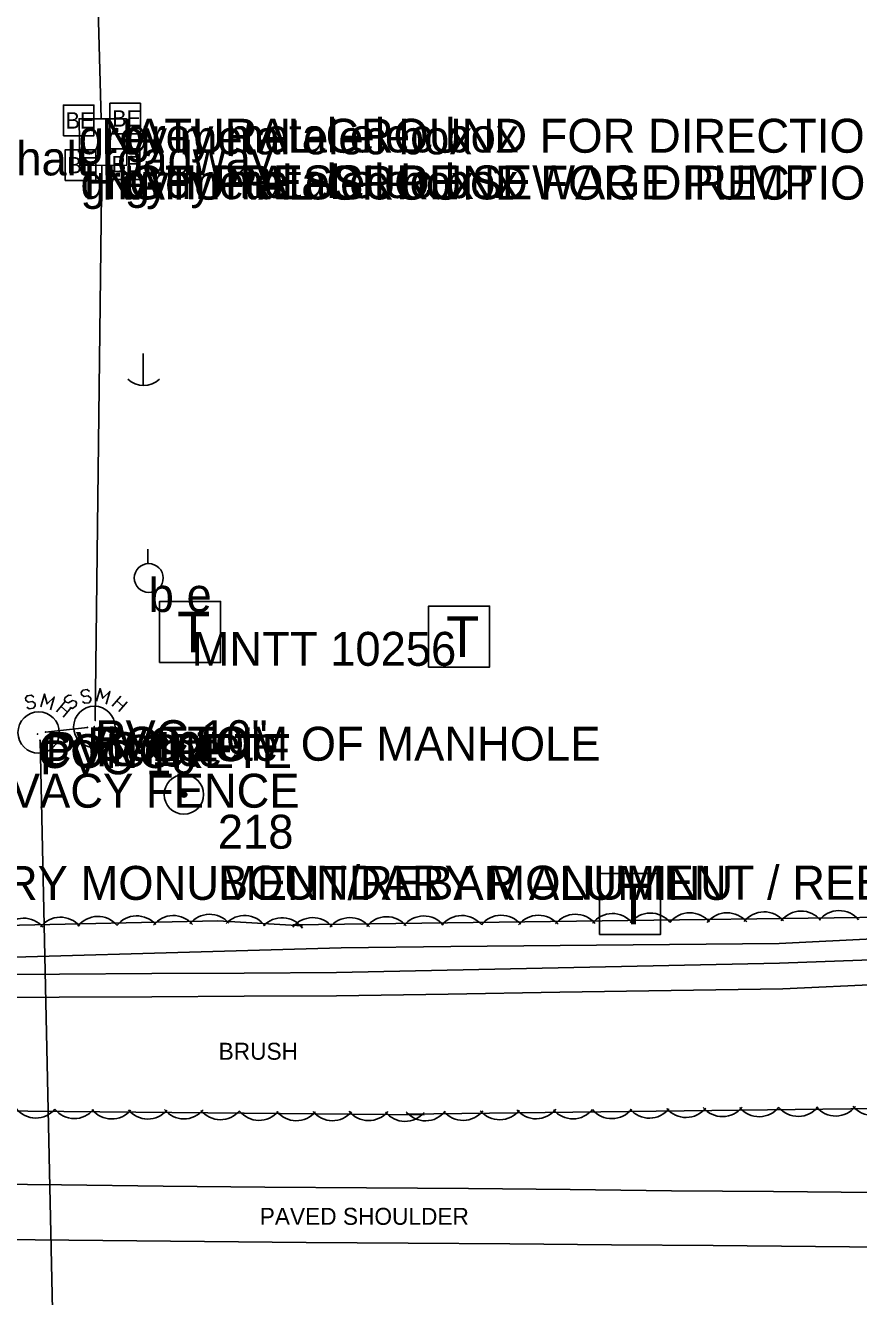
# Model space of a CAD drawing. Extents: x 1802180 to 1804859, y 572524 to 575172.
# Drawn here: x 1804433 to 1804555.9, y 573826.9 to 574014.2 of the extents above; entities that cross this region are included whole.
import ezdxf

# ---------------------------------------------------------------- set-up
doc = ezdxf.new("R2010")
doc.units = 0
for name, color, linetype in [('EX_EDGE_PAVEMENT', 7, 'Continuous'), ('EX_SHOULDER', 7, 'Continuous'), ('S_DITCHLINE', 7, 'Continuous'), ('S_ELECTRIC_UTILITIES', 7, 'Continuous'), ('S_ELECTRIC_UTILITIES_ANNOT', 7, 'Continuous'), ('S_IRON_PIN', 7, 'Continuous'), ('S_IRON_PIN_ANNOT', 7, 'Continuous'), ('S_MANHOLE_ANNOT', 7, 'Continuous'), ('S_MISC_STRUCTURES', 7, 'Continuous'), ('S_MSC_PT_SYM', 7, 'Continuous'), ('S_SANITARY_SEWER', 7, 'Continuous'), ('S_SANITARY_SEWER_ANNOT', 7, 'Continuous'), ('S_SHOULDER_ANNOT', 7, 'Continuous'), ('S_SURVEY_TEXT_ANNOT', 7, 'Continuous'), ('S_TELEPHONE_UTILITIES', 7, 'Continuous'), ('S_TELEPHONE_UTILITIES_ANNOT', 7, 'Continuous'), ('S_TREE', 7, 'Continuous'), ('S_TREE_ANNOT', 7, 'Continuous'), ('S_UTILITY_POLE', 7, 'Continuous'), ('S_UTILITY_POLE_ANNOT', 7, 'Continuous'), ('S_UTL_PT_SYM', 7, 'Continuous')]:
    doc.layers.add(name, color=color, linetype=linetype)

msp = doc.modelspace()

# ---------------------------------------------------------------- linework, layer by layer
at = {"layer": 'EX_EDGE_PAVEMENT'}
msp.add_lwpolyline([(1804564.51, 573834.17), (1804549.51, 573834.32), (1804534.44, 573834.44), (1804519.44, 573834.55), (1804504.44, 573834.7), (1804489.43, 573834.82), (1804474.43, 573834.91), (1804459.43, 573835.03), (1804444.43, 573835.2), (1804429.46, 573835.33), (1804414.46, 573835.43), (1804399.46, 573835.55), (1804384.4, 573835.63), (1804369.4, 573835.71), (1804354.4, 573835.8), (1804339.46, 573835.89), (1804324.46, 573836.01), (1804309.46, 573836.06), (1804294.62, 573836.07)], dxfattribs=at)
at = {"layer": 'EX_SHOULDER'}
msp.add_lwpolyline([(1804265.55, 573844.85), (1804273.36, 573844.58), (1804288.27, 573844.41), (1804303.25, 573844.37), (1804318.32, 573844.38), (1804333.32, 573844.25), (1804348.29, 573844.14), (1804363.31, 573844.03), (1804378.28, 573843.94), (1804393.31, 573843.88), (1804408.33, 573843.75), (1804423.29, 573843.57), (1804438.35, 573843.38), (1804453.32, 573843.19), (1804468.29, 573843.07), (1804483.29, 573842.96), (1804498.33, 573842.85), (1804513.31, 573842.69), (1804528.29, 573842.53), (1804543.31, 573842.43), (1804558.32, 573842.29), (1804573.31, 573842.11), (1804582.3, 573842.03)], dxfattribs=at)
at = {"layer": 'S_DITCHLINE'}
for points in [[(1804558.93, 573879.69), (1804544.14, 573878.96), (1804528, 573878.8), (1804511.86, 573878.65), (1804495.72, 573878.5), (1804479.58, 573878.34), (1804465.8, 573877.94), (1804452.02, 573877.53), (1804438.24, 573877.12), (1804424.46, 573876.72), (1804407.77, 573876.29), (1804391.08, 573875.85), (1804374.38, 573875.42), (1804357.69, 573874.99), (1804344.06, 573874.78), (1804330.43, 573874.56), (1804316.8, 573874.35), (1804303.17, 573874.14), (1804288.43, 573874.35)], [(1804559.05, 573876.58), (1804544.21, 573876.04), (1804527.88, 573875.7), (1804511.55, 573875.36), (1804495.21, 573875.02), (1804478.88, 573874.68), (1804465.27, 573874.59), (1804451.66, 573874.51), (1804438.05, 573874.42), (1804424.45, 573874.34), (1804407.75, 573873.89), (1804391.05, 573873.44), (1804374.35, 573872.99), (1804357.65, 573872.54), (1804344.12, 573872.25), (1804330.58, 573871.95), (1804317.05, 573871.66), (1804303.51, 573871.36), (1804288.63, 573871.65)], [(1804559.59, 573872.94), (1804544.68, 573872.27), (1804528.24, 573872.02), (1804511.79, 573871.76), (1804495.34, 573871.51), (1804478.9, 573871.25), (1804465.26, 573871.18), (1804451.63, 573871.11), (1804438, 573871.04), (1804424.36, 573870.97), (1804407.75, 573870.64), (1804391.14, 573870.31), (1804374.52, 573869.97), (1804357.91, 573869.64), (1804344.47, 573869.32), (1804331.03, 573869), (1804317.58, 573868.68), (1804304.14, 573868.36), (1804289.15, 573868.64)]]:
    msp.add_lwpolyline(points, dxfattribs=at)
at = {"layer": 'S_ELECTRIC_UTILITIES'}
for points in [[(1804445.47, 573998.25), (1804445.47, 574002.75), (1804449.97, 574002.75), (1804449.97, 573998.25)], [(1804438.61, 573997.96), (1804438.61, 574002.46), (1804443.11, 574002.46), (1804443.11, 573997.96)], [(1804438.87, 573991.37), (1804438.87, 573995.87), (1804443.37, 573995.87), (1804443.37, 573991.37)], [(1804445.4, 573991.52), (1804445.4, 573996.02), (1804449.9, 573996.02), (1804449.9, 573991.52)]]:
    msp.add_lwpolyline(points, close=True, dxfattribs=at)
at = {"layer": 'S_IRON_PIN'}
for radius in [2.91, 0.411, 0.262, 0.212, 0.145, 0.0822, 0.0581]:
    msp.add_circle((1804456.38, 573900.92), radius, dxfattribs=at)
at = {"layer": 'S_MISC_STRUCTURES'}
msp.add_lwpolyline([(1804441.04, 573993.56), (1804440.93, 574000.46), (1804447.88, 574000.45), (1804447.96, 573993.62), (1804441.04, 573993.56)], dxfattribs=at)
at = {"layer": 'S_MSC_PT_SYM'}
msp.add_lwpolyline([(1804441.6, 573993.57), (1804441.6, 573993.62), (1804441.6, 573993.57), (1804441.55, 573993.57), (1804441.6, 573993.57), (1804441.6, 573993.52), (1804441.6, 573993.57), (1804441.65, 573993.57)], dxfattribs=at)
at = {"layer": 'S_SANITARY_SEWER'}
for p, q in [((1804441.94, 574082.32), (1804444.2, 574000.45)), ((1804443.31, 573911.85), (1804444.3, 573993.53)), ((1804437.6, 573913.09), (1804438.84, 573914.57)), ((1804438.84, 573915.16), (1804438.76, 573914.78)), ((1804438.76, 573914.78), (1804438.96, 573914.5)), ((1804439.38, 573915.55), (1804438.84, 573915.16)), ((1804439.81, 573915.47), (1804439.38, 573915.55)), ((1804439.38, 573914.39), (1804439.93, 573914.74)), ((1804439.93, 573914.74), (1804440.39, 573914.66)), ((1804440.39, 573914.66), (1804440.55, 573914.39)), ((1804445.82, 573913.92), (1804447.06, 573915.4)), ((1804446.48, 573914.7), (1804447.44, 573913.88)), ((1804448.03, 573914.58), (1804446.79, 573913.11)), ((1804438.26, 573913.87), (1804439.23, 573913.05)), ((1804439.81, 573913.75), (1804438.57, 573912.28)), ((1804438.96, 573914.5), (1804439.38, 573914.39)), ((1804439.93, 573913.57), (1804439.54, 573913.65)), ((1804440.47, 573913.96), (1804439.93, 573913.57)), ((1804440.55, 573914.39), (1804440.47, 573913.96)), ((1804435.98, 573910.1), (1804442.15, 573910.79)), ((1804439.74, 573702.23), (1804435.17, 573908.88))]:
    msp.add_line(p, q, dxfattribs=at)
for points in [[(1804444.93, 573914.23), (1804445.47, 573916.09), (1804444.42, 573915.09), (1804444.03, 573916.52), (1804443.49, 573914.66)], [(1804434.27, 573915.26), (1804433.92, 573915.53), (1804433.26, 573915.46), (1804433.03, 573915.11), (1804433.07, 573914.8), (1804433.42, 573914.49), (1804434.04, 573914.6), (1804434.43, 573914.29), (1804434.47, 573913.98), (1804434.19, 573913.6), (1804433.57, 573913.52), (1804433.23, 573913.79)], [(1804436.71, 573913.4), (1804437.26, 573915.26), (1804436.21, 573914.26), (1804435.82, 573915.69), (1804435.28, 573913.83)], [(1804442.48, 573916.09), (1804442.14, 573916.36), (1804441.48, 573916.29), (1804441.24, 573915.94), (1804441.28, 573915.63), (1804441.63, 573915.32), (1804442.25, 573915.43), (1804442.64, 573915.12), (1804442.68, 573914.81), (1804442.41, 573914.43), (1804441.79, 573914.35), (1804441.44, 573914.62)]]:
    msp.add_lwpolyline(points, dxfattribs=at)
for centre in [(1804434.96, 573910.03), (1804443.17, 573910.86)]:
    msp.add_circle(centre, 3.05, dxfattribs=at)
at = {"layer": 'S_TELEPHONE_UTILITIES'}
for points in [[(1804452.79, 573920.34), (1804452.79, 573929.34), (1804461.79, 573929.34), (1804461.79, 573920.34)], [(1804492.46, 573919.67), (1804492.46, 573928.67), (1804501.46, 573928.67), (1804501.46, 573919.67)], [(1804517.64, 573880.27), (1804517.64, 573889.27), (1804526.64, 573889.27), (1804526.64, 573880.27)]]:
    msp.add_lwpolyline(points, close=True, dxfattribs=at)
at = {"layer": 'S_TREE'}
for points in [[(1804472.42, 573881.72), (1804601.66, 573883.39), (1804780.13, 573888.04), (1804799.65, 573888.65), (1804811.97, 573893.53), (1804832.87, 573895.78)], [(1804028.96, 573857.37), (1803940.77, 573858.42), (1803923.97, 573858.58), (1803910.57, 573858.02), (1803901.91, 573857.92), (1803900.12, 573861.4), (1803900.53, 573864.85), (1803905.76, 573869.1), (1803923.73, 573869.56), (1803952.28, 573870.21), (1803968.67, 573874.97), (1803977.07, 573881.31), (1803984.3, 573883.33), (1804072.24, 573880.43), (1804160.36, 573877.32), (1804264.02, 573876.11), (1804344.36, 573877.6), (1804365.24, 573878.46), (1804390.61, 573879.39), (1804413.82, 573880.66), (1804429.89, 573881.62), (1804461.37, 573882.29), (1804473.87, 573881.54)], [(1804818.84, 573861.13), (1804669.43, 573855.95), (1804489.16, 573853.83)], [(1804491.81, 573853.7), (1804252.68, 573855.92), (1804176.89, 573855.49), (1804029.05, 573857.29)]]:
    msp.add_lwpolyline(points, dxfattribs=at)
for centre, radius, start, end in [((1804438.16, 573879.13), 3.7, 40.419, 142.0159), ((1804443.68, 573879.24), 3.7, 40.419, 142.0159), ((1804449.41, 573879.33), 3.7, 40.419, 142.0159), ((1804454.82, 573879.37), 3.7, 40.419, 142.0159), ((1804460.18, 573879.56), 3.7, 40.419, 142.0159), ((1804465.34, 573879.38), 3.7, 35.8083, 137.4052), ((1804470.85, 573879.05), 3.7, 35.8083, 137.4052), ((1804475.36, 573879.01), 3.75, 39.9431, 141.54), ((1804480.85, 573879.01), 3.75, 39.9431, 141.54), ((1804486.29, 573879.15), 3.75, 39.9431, 141.54), ((1804491.75, 573879.26), 3.75, 39.9431, 141.54), ((1804497.36, 573879.33), 3.75, 39.9431, 141.54), ((1804503.17, 573879.37), 3.75, 39.9431, 141.54), ((1804508.67, 573879.37), 3.75, 39.9431, 141.54), ((1804514.11, 573879.51), 3.75, 39.9431, 141.54), ((1804519.57, 573879.62), 3.75, 39.9431, 141.54), ((1804525.17, 573879.69), 3.75, 39.9431, 141.54), ((1804530.98, 573879.73), 3.75, 39.9431, 141.54), ((1804536.48, 573879.73), 3.75, 39.9431, 141.54), ((1804541.92, 573879.87), 3.75, 39.9431, 141.54), ((1804547.38, 573879.98), 3.75, 39.9431, 141.54), ((1804552.98, 573880.05), 3.75, 39.9431, 141.54), ((1804432.78, 573878.98), 3.7, 40.419, 142.0159), ((1804434.54, 573856.91), 3.67, 218.6696, 320.2665), ((1804525.02, 573856.93), 3.71, 219.8746, 321.4715), ((1804530.41, 573857.03), 3.71, 219.8746, 321.4715), ((1804535.79, 573857.16), 3.71, 219.8746, 321.4715), ((1804541.21, 573857.15), 3.71, 219.8746, 321.4715), ((1804546.96, 573857.19), 3.71, 219.8746, 321.4715), ((1804552.5, 573857.25), 3.71, 219.8746, 321.4715), ((1804557.89, 573857.35), 3.71, 219.8746, 321.4715), ((1804440.23, 573856.83), 3.67, 218.6696, 320.2665), ((1804445.72, 573856.77), 3.67, 218.6696, 320.2665), ((1804451.06, 573856.76), 3.67, 218.6696, 320.2665), ((1804456.39, 573856.78), 3.67, 218.6696, 320.2665), ((1804461.76, 573856.66), 3.67, 218.6696, 320.2665), ((1804467.45, 573856.57), 3.67, 218.6696, 320.2665), ((1804472.94, 573856.52), 3.67, 218.6696, 320.2665), ((1804478.28, 573856.51), 3.67, 218.6696, 320.2665), ((1804483.61, 573856.53), 3.67, 218.6696, 320.2665), ((1804488.98, 573856.41), 3.67, 218.6696, 320.2665), ((1804492, 573856.54), 3.71, 219.8746, 321.4715), ((1804497.54, 573856.6), 3.71, 219.8746, 321.4715), ((1804502.93, 573856.7), 3.71, 219.8746, 321.4715), ((1804508.31, 573856.84), 3.71, 219.8746, 321.4715), ((1804513.73, 573856.83), 3.71, 219.8746, 321.4715), ((1804519.48, 573856.86), 3.71, 219.8746, 321.4715)]:
    msp.add_arc(centre, radius, start, end, dxfattribs=at)
at = {"layer": 'S_UTILITY_POLE'}
for p, q in [((1804450.39, 573965.86), (1804450.39, 573961.14)), ((1804451.07, 573934.94), (1804451.07, 573937.05))]:
    msp.add_line(p, q, dxfattribs=at)
msp.add_circle((1804451.19, 573932.8), 2.13, dxfattribs=at)
msp.add_arc((1804450.45, 573964.56), 3.41, 226.3972, 313.6028, dxfattribs=at)
at = {"layer": 'S_UTL_PT_SYM'}
for points in [[(1804444.2, 574000.45), (1804444.2, 574000.5), (1804444.2, 574000.45), (1804444.15, 574000.45), (1804444.2, 574000.45), (1804444.2, 574000.4), (1804444.2, 574000.45), (1804444.25, 574000.45)], [(1804444.3, 573993.53), (1804444.3, 573993.58), (1804444.3, 573993.53), (1804444.25, 573993.53), (1804444.3, 573993.53), (1804444.3, 573993.48), (1804444.3, 573993.53), (1804444.35, 573993.53)], [(1804442.15, 573910.79), (1804442.15, 573910.84), (1804442.15, 573910.79), (1804442.1, 573910.79), (1804442.15, 573910.79), (1804442.15, 573910.74), (1804442.15, 573910.79), (1804442.2, 573910.79)], [(1804443.15, 573910.88), (1804443.15, 573910.93), (1804443.15, 573910.88), (1804443.1, 573910.88), (1804443.15, 573910.88), (1804443.15, 573910.83), (1804443.15, 573910.88), (1804443.2, 573910.88)], [(1804443.31, 573911.85), (1804443.31, 573911.9), (1804443.31, 573911.85), (1804443.26, 573911.85), (1804443.31, 573911.85), (1804443.31, 573911.8), (1804443.31, 573911.85), (1804443.36, 573911.85)], [(1804434.8, 573909.8), (1804434.8, 573909.85), (1804434.8, 573909.8), (1804434.75, 573909.8), (1804434.8, 573909.8), (1804434.8, 573909.75), (1804434.8, 573909.8), (1804434.85, 573909.8)], [(1804435.17, 573908.88), (1804435.17, 573908.93), (1804435.17, 573908.88), (1804435.12, 573908.88), (1804435.17, 573908.88), (1804435.17, 573908.83), (1804435.17, 573908.88), (1804435.22, 573908.88)], [(1804435.98, 573910.1), (1804435.98, 573910.15), (1804435.98, 573910.1), (1804435.93, 573910.1), (1804435.98, 573910.1), (1804435.98, 573910.05), (1804435.98, 573910.1), (1804436.03, 573910.1)]]:
    msp.add_lwpolyline(points, dxfattribs=at)

# ---------------------------------------------------------------- texts
at = {"layer": 'S_ELECTRIC_UTILITIES'}
for p in [(1804438.92, 573999.01), (1804445.79, 573999.3), (1804439.19, 573992.42), (1804445.72, 573992.57)]:
    msp.add_text('BE', height=2.4, rotation=360, dxfattribs=at).set_placement(p)
at = {"layer": 'S_ELECTRIC_UTILITIES_ANNOT'}
for p in [(1804447.74, 573995.5), (1804440.88, 573995.21), (1804441.14, 573988.62), (1804447.67, 573988.77)]:
    msp.add_text('grey metal elec box', height=5, dxfattribs=at).set_placement(p)
at = {"layer": 'S_IRON_PIN_ANNOT'}
for s, p in [('218', (1804461.38, 573892.92)), ('BOUNDARY MONUMENT/REBAR ALUMINU ', (1804401.38, 573885.38)), ('BOUNDARY MONUMENT / REBAR ALUMI ', (1804461.38, 573885.42))]:
    msp.add_text(s, height=5, dxfattribs=at).set_placement(p)
at = {"layer": 'S_MANHOLE_ANNOT'}
for s, p in [('BOTTOM OF MANHOLE', (1804443.15, 573905.88)), ('CONCRETE   ', (1804434.8, 573904.8))]:
    msp.add_text(s, height=5, dxfattribs=at).set_placement(p)
at = {"layer": 'S_SANITARY_SEWER_ANNOT'}
for s, p in [('NATURAL GROUND FOR DIRECTION ONLY    ', (1804444.2, 573995.45)), ('NATURAL GROUND FOR DIRECTION ONLY    ', (1804444.3, 573988.53)), ('PVC 10" ', (1804442.15, 573905.79)), ('Concrete', (1804443.17, 573905.86)), ('PVC 10" ', (1804443.31, 573906.85)), ('Concrete', (1804434.96, 573905.03)), ('PVC 10" ', (1804435.17, 573903.88)), ('PVC 10" ', (1804435.98, 573905.1))]:
    msp.add_text(s, height=5, dxfattribs=at).set_placement(p)
at = {"layer": 'S_SHOULDER_ANNOT'}
msp.add_text('PAVED SHOULDER', height=2.5, dxfattribs=at).set_placement((1804467.56, 573837.51))
at = {"layer": 'S_SURVEY_TEXT_ANNOT'}
for s, p in [('asphalt roadway', (1804420.89, 573992.11)), ('HIGH PRESSURE SEWAGE PUMP ', (1804441.6, 573988.57)), ('6FT WOOD PRIVACY FENCE ', (1804382.42, 573898.96))]:
    msp.add_text(s, height=5, dxfattribs=at).set_placement(p)
at = {"layer": 'S_TELEPHONE_UTILITIES'}
for p in [(1804455.36, 573921.84), (1804495.02, 573921.17), (1804520.2, 573881.77)]:
    msp.add_text('T', height=6, rotation=360, dxfattribs=at).set_placement(p)
at = {"layer": 'S_TELEPHONE_UTILITIES_ANNOT'}
msp.add_text('MNTT 10256', height=5, dxfattribs=at).set_placement((1804457.52, 573919.86))
at = {"layer": 'S_TREE_ANNOT'}
msp.add_text('BRUSH', height=2.5, dxfattribs=at).set_placement((1804461.5, 573861.83))
at = {"layer": 'S_UTILITY_POLE_ANNOT'}
msp.add_text('b e', height=5, dxfattribs=at).set_placement((1804451.19, 573927.8))

doc.saveas('drawing.dxf')
